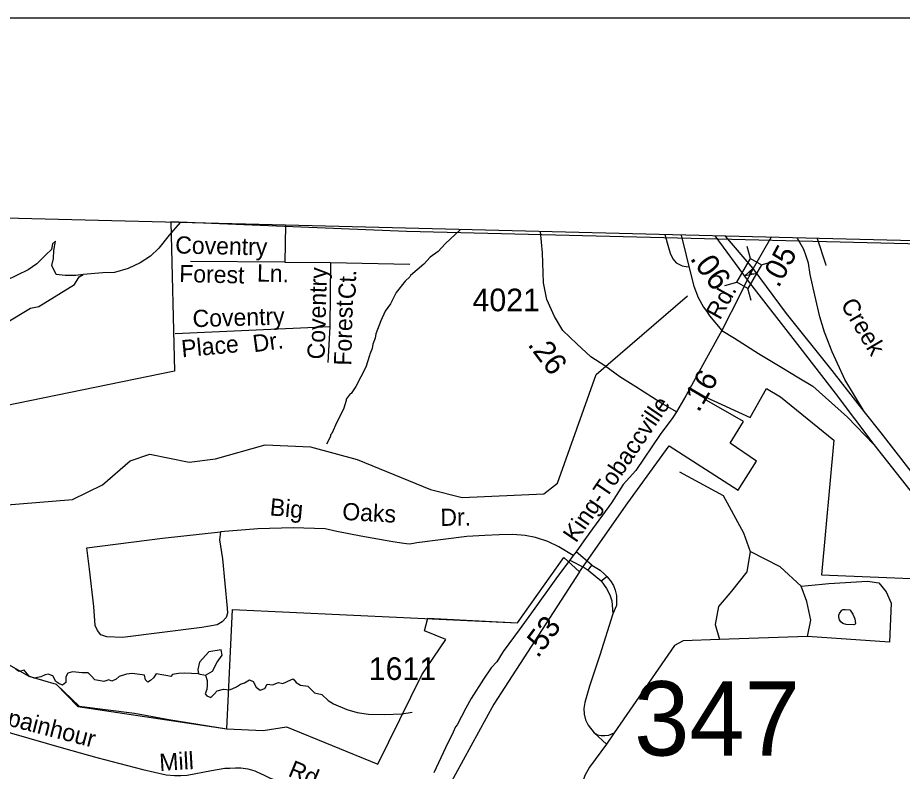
# Model space of a CAD drawing. Extents: x 1547597 to 1699558, y 810033 to 920809.
# Drawn here: x 1593559 to 1598443, y 913656 to 917817 of the extents above; entities that cross this region are included whole.
import ezdxf

# ---------------------------------------------------------------- set-up
doc = ezdxf.new("R2010")
doc.units = 0
for name, color, linetype in [('Exist Boundary Political City Limit New', 7, 'Continuous'), ('Exist Boundary Political CountyLine', 7, 'Continuous'), ('Exist Hydrographic Misc Water Feature', 7, 'Continuous'), ('Exist Road Non-System Type 51', 7, 'Continuous'), ('Exist Road Non-System Type 51 Label', 7, 'Continuous'), ('Exist Road Primary US Divided Attributed', 7, 'Continuous'), ('Exist Road Primary US Mileage Hundredths English Label', 7, 'Continuous'), ('Exist Road Primary US Ramp 1 Lane  Attributed', 7, 'Continuous'), ('Exist Road Secondary Mileage Hundredths English Label', 7, 'Continuous'), ('Exist Road Secondary Structure Standard Bridge Attributed CELL', 7, 'Continuous'), ('Exist Road Secondary Structure Standard Bridge CELL', 7, 'Continuous'), ('Exist Road Secondary Structure Standard Bridge Number Label', 7, 'Continuous'), ('Exist Road Secondary Type 51 Attributed', 7, 'Continuous'), ('Exist Road Secondary Type 51 Label', 7, 'Continuous'), ('Exist Road Secondary Type 51 Number Label', 7, 'Continuous'), ('Map Preparation Boundary City Limit Buffer Line', 7, 'Continuous'), ('Map Preparation Inset Cut Line', 7, 'Continuous')]:
    doc.layers.add(name, color=color, linetype=linetype)

msp = doc.modelspace()

# ---------------------------------------------------------------- linework, layer by layer
at = {"layer": 'Exist Boundary Political City Limit New'}
for points in [[(1603069.6, 916475.6), (1599745.5, 916538.3), (1595706.2, 916636), (1594404.2, 916690.2), (1594425, 915866), (1593192.4, 915613.7), (1593135.4, 914460), (1593620.5, 914181.6), (1593771.5, 914137), (1593890.5, 914014.5), (1594713.1, 913890.1), (1594744.3, 914550.6), (1596317.7, 914476.4), (1596575, 914836), (1596660, 914757.6)], [(1596660, 914757.6), (1596927.8, 915138.2), (1597156.6, 915454), (1597536.5, 915208.5), (1597638.3, 915369), (1597492.5, 915467.5), (1597566.2, 915588.7), (1597350.3, 915710.7), (1597357.8, 915722.5), (1597357.8, 915722.5), (1597603.2, 915609.2), (1597693.8, 915770.5), (1597770.8, 915724.8), (1598064.8, 915484), (1597997.7, 914741.8), (1598760.6, 914710.5), (1599611.7, 913555.7)], [(1595823.8, 914501.5), (1596317.7, 914476.4), (1596575, 914836), (1596660, 914757.6)], [(1596660, 914757.6), (1596187, 914027.3), (1595763.8, 913254.8), (1595539.4, 912801.6), (1595501, 912715), (1595491.4, 912630.9), (1595556, 912252.5), (1595715.8, 912042.9), (1595956.5, 911702.4), (1596016.4, 911435), (1596018.8, 911163.3), (1595913.2, 910605.4), (1595539.8, 909409.4), (1595469.4, 909251.3), (1595589.5, 909071), (1595726.5, 908915.2), (1595911.3, 908789.8), (1596116.5, 908724.2), (1596382, 908715.9), (1596689, 908782.3), (1597253.3, 908965)], [(1593135.4, 914460), (1593620.5, 914181.6), (1593771.5, 914137), (1593898.7, 914015.9), (1594203.9, 913977.4), (1594392.6, 913942.9), (1594713.1, 913890.1), (1594913.9, 913881), (1595043.5, 913902.3), (1595547.2, 913695.6), (1595790, 914189.9), (1595923, 914383.8), (1595804.5, 914431.5), (1595823.8, 914501.5)]]:
    msp.add_lwpolyline(points, dxfattribs=at)
at = {"layer": 'Exist Boundary Political CountyLine'}
msp.add_lwpolyline([(1645451.8, 915408.7), (1613629.3, 916223.7), (1612893.9, 916242.5), (1609407.8, 916316.7), (1604567.3, 916436.1), (1604121.2, 916447.1), (1597983.7, 916598.5), (1592972, 916723.1), (1585567, 916909.9), (1571995.5, 917226.8)], dxfattribs=at)
at = {"layer": 'Exist Hydrographic Misc Water Feature'}
msp.add_line((1594456.5, 916686.2), (1594396, 916616.3), dxfattribs=at)
for points in [[(1594396, 916616.3), (1594338.4, 916545.6), (1594291.3, 916500.7), (1594234.5, 916464), (1594167.9, 916433.4), (1594093.4, 916411.2), (1594029.3, 916408.6), (1593920.2, 916400.3)], [(1596004.3, 916647.7), (1595918.1, 916569.1), (1595881, 916526), (1595836.2, 916495.3), (1595801.1, 916456.2), (1595727.5, 916394.1), (1595723.3, 916386.2), (1595698.7, 916362.8), (1595649.1, 916300.1), (1595617.5, 916237), (1595588.5, 916197.7), (1595563.1, 916144.4), (1595537.1, 916071), (1595532.5, 916047.1), (1595519.7, 916015.5), (1595515.1, 915991.6), (1595502.3, 915960), (1595502.1, 915952), (1595480.4, 915888.5), (1595453.1, 915835.2), (1595425.7, 915781.9), (1595400.7, 915742.6), (1595394.6, 915740.5), (1595371.9, 915711.3), (1595373, 915704), (1595358.4, 915655.7), (1595320.5, 915584.6), (1595292.9, 915521.4), (1595286.7, 915513.6), (1595286.4, 915505.6), (1595263.3, 915462)], [(1593486.4, 916126.6), (1593629.2, 916214.1), (1593676.3, 916223.5), (1593871.7, 916344.9), (1593898.6, 916386.7), (1593920.2, 916400.3), (1593879.8, 916394.8), (1593820.5, 916394.8), (1593772, 916400.1), (1593746.4, 916450), (1593755.8, 916487.8), (1593758.5, 916532.3), (1593766.6, 916583.5), (1593750.4, 916568.7), (1593745, 916537.7), (1593714, 916508), (1593664.2, 916458.1), (1593615.7, 916424.4), (1593371.8, 916307.1)], [(1594651.8, 915381.6), (1594925.6, 915459.8), (1595175.6, 915448.2), (1595432.5, 915377.3), (1595838.5, 915211.5), (1596013.6, 915168.6), (1596463.5, 915189), (1596539.6, 915246.5), (1596753.5, 915847.2), (1597257.1, 916282)], [(1593386.7, 915117.9), (1593860.5, 915156.5), (1594027.5, 915238.4), (1594179.6, 915369.9), (1594288.6, 915407), (1594505.6, 915363.4), (1594651.8, 915381.6)], [(1598155.8, 914545.9), (1598170.4, 914523.4), (1598180.8, 914497.4), (1598185.1, 914471.9), (1598182.7, 914467.9), (1598175.4, 914465.3), (1598132.2, 914467.2), (1598114.9, 914472.8), (1598103.2, 914481.8), (1598096.6, 914492.9), (1598092.4, 914505.6), (1598092.5, 914519), (1598096.3, 914528.3), (1598109.6, 914545.9), (1598116.5, 914549.8), (1598128, 914550.4), (1598153, 914548), (1598155.8, 914545.9)], [(1594681.4, 914326.5), (1594613.5, 914315.8), (1594563.4, 914258.5), (1594552.7, 914219.2), (1594556.3, 914194.1), (1594595.6, 914187), (1594634.9, 914208.4), (1594660, 914258.5), (1594688.6, 914297.9), (1594681.4, 914326.5)], [(1594556.3, 914194.1), (1594479.2, 914198), (1594447.1, 914196.7), (1594413.7, 914190.3), (1594403.5, 914180), (1594388.1, 914183.9), (1594365, 914187.7), (1594322.6, 914194.1), (1594308.5, 914172.3), (1594291.8, 914156.9), (1594277.7, 914147.9), (1594264.9, 914160.8), (1594258.5, 914187.7), (1594191.8, 914196.7), (1594159.7, 914192.9), (1594118.6, 914180), (1594101.9, 914164.6), (1594077.6, 914154.4), (1594062.2, 914160.8), (1594033.9, 914151.8), (1593985.2, 914160.8), (1593965.9, 914181.3), (1593948, 914200.6), (1593914, 914200.6), (1593861.4, 914205.7), (1593835.7, 914198), (1593824.2, 914178.7), (1593825.4, 914146.7), (1593806.2, 914132.6), (1593785.7, 914141.5), (1593769, 914153.1), (1593753.6, 914183.9), (1593726.7, 914192.9), (1593710.6, 914189), (1593686.2, 914178.7), (1593649, 914171), (1593622.1, 914182.6), (1593593.9, 914214.7), (1593566.9, 914207), (1593546.4, 914221.1)], [(1594595.6, 914187), (1594605.5, 914158.2), (1594604.2, 914131.3), (1594603, 914108.2), (1594594, 914083.8), (1594603, 914072.3), (1594624.8, 914064.6), (1594644, 914082.5), (1594660.7, 914100.5), (1594695.3, 914110.7), (1594730, 914106.9), (1594767.2, 914123.6), (1594789, 914137.7), (1594810.8, 914144.1), (1594839, 914162.1), (1594859.6, 914151.8), (1594875, 914121), (1594896.8, 914104.3), (1594923.7, 914113.3), (1594936.6, 914137.7), (1594966.1, 914133.8), (1594999.4, 914146.7), (1595022.5, 914141.5), (1595066.8, 914162.1), (1595079.6, 914167.2), (1595096.3, 914146.7), (1595120.7, 914132.6), (1595160.4, 914127.4), (1595197.6, 914088.9), (1595237.4, 914081.2), (1595272.1, 914047.9), (1595302.9, 914028.6), (1595376, 913997.8), (1595432.4, 913981.2), (1595495.3, 913972.2), (1595585.1, 913970.9), (1595679.4, 913973.5), (1595735.9, 913983.7)]]:
    msp.add_lwpolyline(points, dxfattribs=at)
at = {"layer": 'Exist Road Non-System Type 51'}
for p, q in [((1596729.6, 914794.6), (1596642.3, 914869)), ((1596709.1, 914766.4), (1596729.6, 914794.6)), ((1596780.9, 914707.3), (1596811.7, 914731.7)), ((1596741.4, 913869.2), (1596809.1, 913806.7)), ((1596851.5, 913868.2), (1596809.1, 913806.7))]:
    msp.add_line(p, q, dxfattribs=at)
for points in [[(1595037.7, 916671.7), (1595033.5, 916467.4)], [(1597972.6, 916598.8), (1598018.9, 916458), (1598020.9, 916449.9)], [(1595033.5, 916467.4), (1594512.8, 916472)], [(1595033.5, 916467.4), (1595286.2, 916465.7)], [(1595286.2, 916465.7), (1595281.9, 916111)], [(1595286.2, 916465.7), (1595724.5, 916457.2)], [(1595281.9, 916111), (1594427.7, 916071.8)], [(1595281.9, 916111), (1595271.7, 915913.2)], [(1597213, 915309.5), (1597454.8, 915179.5), (1597566.7, 914973.4), (1597602.5, 914870.3)], [(1596138.9, 914957.5), (1596038.7, 914953.7), (1595762.6, 914918.6), (1595752.9, 914915.6), (1595744.3, 914914.2), (1595733.4, 914912.4), (1595720.6, 914911.2), (1595690.6, 914913.7), (1595630.6, 914922.5), (1595453.1, 914954.7), (1595321.4, 914980.4), (1595255.6, 914995.3), (1595080.3, 915000.2), (1594884.2, 914995.1), (1594677.9, 914978)], [(1594677.9, 914978), (1594672.8, 914933.7), (1594689.8, 914829.7), (1594715.4, 914556.9), (1594717.1, 914529.6), (1594710.3, 914505.7), (1594687.3, 914481.9), (1594660, 914464.8), (1594574.8, 914449.5), (1594136.6, 914394.9), (1594051.3, 914398.3), (1594017.2, 914410.3), (1593998.5, 914434.1), (1593986.5, 914461.4), (1593979.7, 914567.1), (1593955.8, 914773.4), (1593939.6, 914889.4)], [(1593939.6, 914889.4), (1594357.4, 914943.9), (1594677.9, 914978)], [(1596625, 914847.2), (1596546.7, 914896), (1596485.2, 914925.5), (1596417.9, 914947.3), (1596359.9, 914959.3), (1596292.8, 914964.6), (1596216.7, 914961.8), (1596138.9, 914957.5)], [(1597602.5, 914870.3), (1597584.6, 914758.3), (1597499.5, 914650.8), (1597427.9, 914565.7), (1597410, 914467.1), (1597434.3, 914383.6)], [(1597884.2, 914679.2), (1597768.2, 914785.2), (1597602.5, 914870.3)], [(1596607.7, 914821.5), (1596687.2, 914781.8), (1596709.1, 914766.4)], [(1596729.6, 914794.6), (1596774.5, 914766.4), (1596798.9, 914744.6), (1596811.7, 914731.7)], [(1596709.1, 914766.4), (1596750.1, 914731.7), (1596780.9, 914707.3)], [(1596780.9, 914707.3), (1596810.4, 914665), (1596828.4, 914630.4), (1596838.6, 914598.3), (1596845.1, 914525.2)], [(1596811.7, 914731.7), (1596832.2, 914708.6), (1596848.9, 914681.7), (1596857.9, 914657.3), (1596864.3, 914627.8), (1596865.6, 914600.9), (1596864.3, 914572.6), (1596845.1, 914525.2)], [(1598001.1, 914689.4), (1598036.9, 914692.5), (1598251.4, 914706.1), (1598314.1, 914697.1), (1598354.4, 914647.8), (1598381.2, 914585.1), (1598372.6, 914370.1)], [(1597884.2, 914679.2), (1598001.1, 914689.4)], [(1597920.1, 914401.4), (1597938, 914491), (1597915.6, 914594.1), (1597884.2, 914679.2)], [(1596845.1, 914525.2), (1596772.6, 914296.8), (1596716.7, 914127.4), (1596690.4, 914036.3), (1596685.3, 914003), (1596686.6, 913972.2), (1596694.3, 913940.1), (1596708.4, 913910.6), (1596741.4, 913869.2)], [(1597434.3, 914383.6), (1597232.8, 914375.9), (1597184.4, 914350.4), (1597041.5, 914143.6)], [(1597920.1, 914401.4), (1597434.3, 914383.6)], [(1598372.6, 914370.1), (1597920.1, 914401.4)], [(1597041.5, 914143.6), (1596851.5, 913868.2)], [(1596741.4, 913869.2), (1596760.4, 913858), (1596780.9, 913854.1), (1596800.1, 913854.1), (1596823.2, 913856.7), (1596851.5, 913868.2)], [(1596809.1, 913806.7), (1596716.7, 913678.4), (1596690.4, 913633.5), (1596677.6, 913595), (1596667.4, 913562.9), (1596664.8, 913535.9), (1596661.6, 913488.5)]]:
    msp.add_lwpolyline(points, dxfattribs=at)
at = {"layer": 'Exist Road Primary US Divided Attributed'}
msp.add_line((1597620.3, 916431.7), (1597466.2, 916611.3), dxfattribs=at)
for points in [[(1597407.2, 916612.8), (1597587.3, 916370.8)], [(1598233, 915642.4), (1598056.2, 915869.1), (1597803.6, 916183.4), (1597620.3, 916431.7)], [(1597587.3, 916370.8), (1597876.9, 915996.8), (1598071.6, 915743.4), (1598286.7, 915461.5)], [(1600069.8, 913304.4), (1599904.7, 913507.4), (1599172.1, 914433.4), (1598325.7, 915525.9), (1598233, 915642.4)], [(1598286.7, 915461.5), (1599108, 914417.4), (1599483.3, 913942), (1599942.8, 913351.4)]]:
    msp.add_lwpolyline(points, dxfattribs=at)
at = {"layer": 'Exist Road Primary US Ramp 1 Lane  Attributed'}
for points in [[(1597132.2, 916619.6), (1597152.7, 916547.9), (1597161.6, 916517.7), (1597175.4, 916486.1), (1597194.1, 916464), (1597227.7, 916447.1), (1597260, 916441.3)], [(1597221.4, 916617.4), (1597277.6, 916392.1), (1597291.7, 916335.8), (1597316.3, 916272.4), (1597345.8, 916219.2), (1597363.9, 916196), (1597379.4, 916171.7), (1597447.1, 916090.1)], [(1598233, 915642.4), (1598126.3, 915820.3), (1598055, 915972.8), (1598014.2, 916081.3), (1597987.4, 916166), (1597960.3, 916285.4), (1597935.2, 916400), (1597924.6, 916462.2), (1597912, 916501.2), (1597898.5, 916537.8), (1597862.3, 916601.5)], [(1597447.1, 916090.1), (1597517.2, 916048.2), (1597648.6, 915964.2), (1597778.4, 915886.6), (1597871, 915829.2), (1597948.6, 915782.6), (1598140.5, 915612.6), (1598286.7, 915461.5)]]:
    msp.add_lwpolyline(points, dxfattribs=at)
at = {"layer": 'Exist Road Secondary Structure Standard Bridge Attributed CELL'}
msp.add_lwpolyline([(1597632.5, 916403.9), (1597572.8, 916391.7), (1597618.4, 916432.1), (1597600.1, 916405.3)], close=True, dxfattribs=at)
at = {"layer": 'Exist Road Secondary Structure Standard Bridge CELL'}
for p, q in [((1597604.4, 916487.8), (1597586.2, 916554.3)), ((1597664.3, 916453.6), (1597730.8, 916471.7)), ((1597462.6, 916338.5), (1597529.2, 916356.7)), ((1597608.6, 916255.1), (1597590.5, 916321.7))]:
    msp.add_line(p, q, dxfattribs=at)
msp.add_lwpolyline([(1597529.2, 916356.7), (1597604.1, 916487.9), (1597665.4, 916452.9), (1597590.5, 916321.7)], close=True, dxfattribs=at)
at = {"layer": 'Exist Road Secondary Type 51 Attributed'}
for points in [[(1597195.7, 915641.8), (1597109.7, 915690.6), (1596972.2, 915779.2), (1596883.6, 915834.1), (1596800.1, 915895.7), (1596723.1, 915944.2), (1596645.2, 916017.4), (1596568.9, 916090.7), (1596523, 916167.1), (1596480.2, 916261.8), (1596461.9, 916353.4), (1596455.8, 916518.4), (1596444.8, 916636.7)], [(1597719.4, 916605), (1597620.3, 916431.7)], [(1597620.3, 916431.7), (1597603, 916399), (1597587.3, 916370.8)], [(1597587.3, 916370.8), (1597547.8, 916288.7), (1597447.1, 916090.1)], [(1597447.1, 916090.1), (1597361.7, 915936.8), (1597247.5, 915730.1), (1597195.7, 915641.8)], [(1597195.7, 915641.8), (1597175.5, 915609.5), (1597106.7, 915516.2), (1596971.4, 915317.3), (1596901.5, 915239.2), (1596836.8, 915139.6), (1596717.5, 914975.6), (1596684.9, 914928.5), (1596642.3, 914869), (1596625, 914847.2), (1596607.7, 914821.5), (1596539, 914732.5), (1596396, 914531.6), (1596326.7, 914437.9), (1596238.8, 914318.6), (1596203.9, 914261), (1596172.1, 914227.5), (1596130.4, 914165.9), (1596062.4, 914058.1), (1596032.9, 914004.3), (1595985.4, 913913.2), (1595975.3, 913902), (1595962.9, 913872.3), (1595921.7, 913786.9), (1595855.8, 913647.7)], [(1593331, 913921.7), (1593811.1, 913784.7), (1593996.6, 913731.9), (1594249.6, 913666.3), (1594379.3, 913636.2), (1594425.2, 913633.7), (1594459.2, 913633.2), (1594495.3, 913634.7), (1594629.2, 913661.4), (1594702, 913673), (1594730.1, 913674.6), (1594762.1, 913676.4), (1594790.2, 913676), (1594830, 913669.4), (1594867.9, 913658.8), (1594906.4, 913640.8), (1594911.7, 913638.3), (1594945.4, 913621.8), (1595683.5, 913314.8)]]:
    msp.add_lwpolyline(points, dxfattribs=at)
at = {"layer": 'Map Preparation Boundary City Limit Buffer Line'}
for points in [[(1603069.6, 916475.6), (1599745.5, 916538.3), (1595706.2, 916636), (1594404.2, 916690.2), (1594425, 915866), (1593192.4, 915613.7), (1593135.4, 914460), (1593620.5, 914181.6), (1593771.5, 914137), (1593890.5, 914014.5), (1594713.1, 913890.1), (1594744.3, 914550.6), (1596317.7, 914476.4), (1596575, 914836), (1596660, 914757.6)], [(1596660, 914757.6), (1596927.8, 915138.2), (1597156.6, 915454), (1597536.5, 915208.5), (1597638.3, 915369), (1597492.5, 915467.5), (1597566.2, 915588.7), (1597350.3, 915710.7), (1597357.8, 915722.5), (1597357.8, 915722.5), (1597603.2, 915609.2), (1597693.8, 915770.5), (1597770.8, 915724.8), (1598064.8, 915484), (1597997.7, 914741.8), (1598760.6, 914710.5), (1599611.7, 913555.7)], [(1595823.8, 914501.5), (1596317.7, 914476.4), (1596575, 914836), (1596660, 914757.6)], [(1596660, 914757.6), (1596187, 914027.3), (1595763.8, 913254.8), (1595539.4, 912801.6), (1595501, 912715), (1595491.4, 912630.9), (1595556, 912252.5), (1595715.8, 912042.9), (1595956.5, 911702.4), (1596016.4, 911435), (1596018.8, 911163.3), (1595913.2, 910605.4), (1595539.8, 909409.4), (1595469.4, 909251.3), (1595589.5, 909071), (1595726.5, 908915.2), (1595911.3, 908789.8), (1596116.5, 908724.2), (1596382, 908715.9), (1596689, 908782.3), (1597253.3, 908965)], [(1593135.4, 914460), (1593620.5, 914181.6), (1593771.5, 914137), (1593898.7, 914015.9), (1594203.9, 913977.4), (1594392.6, 913942.9), (1594713.1, 913890.1), (1594913.9, 913881), (1595043.5, 913902.3), (1595547.2, 913695.6), (1595790, 914189.9), (1595923, 914383.8), (1595804.5, 914431.5), (1595823.8, 914501.5)]]:
    msp.add_lwpolyline(points, dxfattribs=at)
at = {"layer": 'Map Preparation Inset Cut Line'}
msp.add_lwpolyline([(1633724, 874749.3), (1571208, 874749.3), (1571208, 917817.4), (1633724, 917817.4)], close=True, dxfattribs=at)

# ---------------------------------------------------------------- texts
at = {"layer": 'Exist Road Non-System Type 51 Label'}
for s, rotation, p in [('Coventry', 358.6971, (1594427.8, 916515.9)), ('Ln.', 358.6971, (1594879.3, 916360.5)), ('Forest', 358.6971, (1594449.8, 916357.8)), ('Coventry', 88.3877, (1595252.9, 915929.8)), ('Ct.', 88.3877, (1595423.6, 916262.2)), ('Creek', 300.6032, (1598099.8, 916234.2)), ('Forest', 88.3877, (1595399.7, 915895.5)), ('Coventry', 1.6993, (1594525.7, 916108.4)), ('Dr.', 7.793, (1594863, 915969.8)), ('Place', 5.3144, (1594466.5, 915941.8)), ('Big', 354.7865, (1594947.8, 915070)), ('Oaks', 356.8711, (1595349, 915044.9)), ('Dr.', 0.8069, (1595893.1, 915011.2))]:
    msp.add_text(s, height=95, rotation=rotation, dxfattribs=at).set_placement(p)
at = {"layer": 'Exist Road Primary US Mileage Hundredths English Label'}
msp.add_text('.06', height=125, rotation=306.6483, dxfattribs=at).set_placement((1597266.9, 916487.3))
at = {"layer": 'Exist Road Secondary Mileage Hundredths English Label'}
for s, rotation, p in [('.05', 61.7198, (1597759.5, 916321.3)), ('.26', 307.1028, (1596371, 916011.8)), ('.16', 59.5561, (1597318.6, 915633.9)), ('.53', 53.1643, (1596430.5, 914277.2))]:
    msp.add_text(s, height=120, rotation=rotation, dxfattribs=at).set_placement(p)
at = {"layer": 'Exist Road Secondary Structure Standard Bridge Number Label'}
msp.add_text('347', height=410.1, dxfattribs=at).set_placement((1596962.4, 913743.6))
at = {"layer": 'Exist Road Secondary Type 51 Label'}
for s, rotation, p in [('Rd.', 61.2771, (1597436.5, 916143.9)), ('King-Tobaccville', 55.7804, (1596641.3, 914913.6)), ('Spainhour', 345.4638, (1593414, 913931.9)), ('Mill', 3.3272, (1594343.2, 913657.9)), ('Rd.', 337.4293, (1595046.4, 913632.1))]:
    msp.add_text(s, height=95, rotation=rotation, dxfattribs=at).set_placement(p)
at = {"layer": 'Exist Road Secondary Type 51 Number Label'}
for s, p in [('4021', (1596070.2, 916196.4)), ('1611', (1595497.2, 914160.7))]:
    msp.add_text(s, height=125, dxfattribs=at).set_placement(p)

doc.saveas('drawing.dxf')
